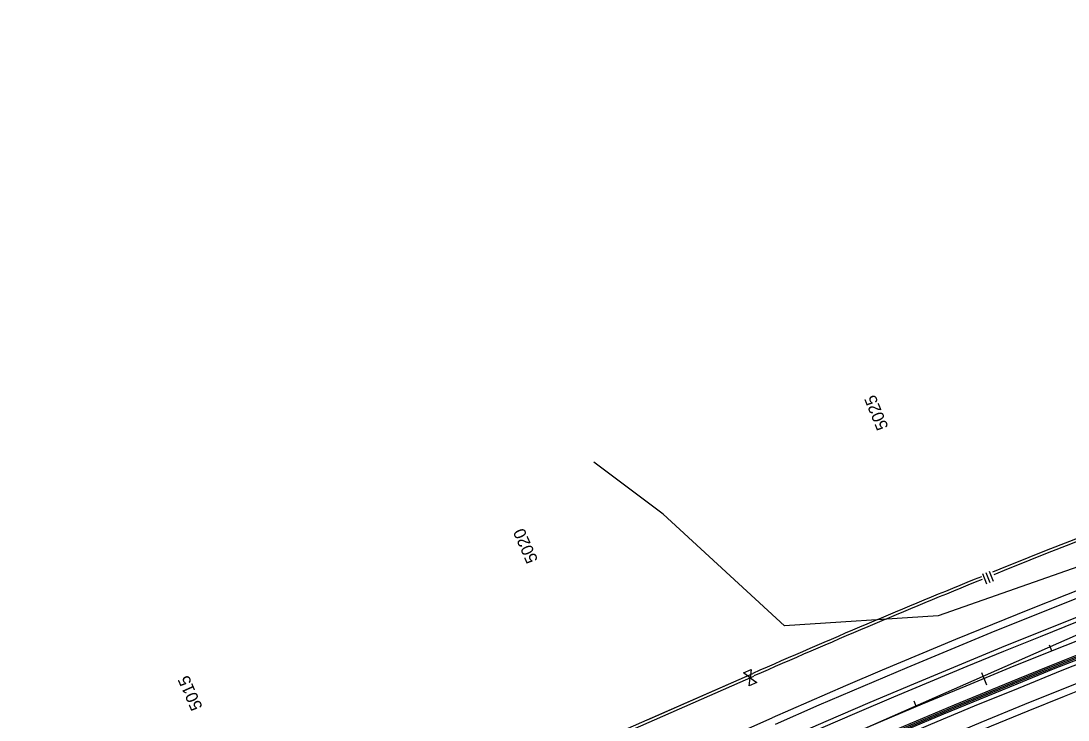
# Model space of a CAD drawing. Extents: x 192699 to 285914, y 194342 to 233219.
# Drawn here: x 245941 to 247371, y 223895 to 224849 of the extents above; entities that cross this region are included whole.
import ezdxf

# ---------------------------------------------------------------- set-up
doc = ezdxf.new("R2010")
doc.units = 0
for name, color, linetype in [('CENT LINE', 7, 'Continuous'), ('CONCRETE', 7, 'Continuous'), ('CURVE LINE', 7, 'Continuous'), ('Flood Plain', 7, 'Continuous'), ('R-W - CofA', 7, 'Continuous'), ('ROAD', 7, 'Continuous'), ('SHOULDER', 7, 'Continuous'), ('STATIONING1', 7, 'Continuous'), ('WRSF', 7, 'Continuous')]:
    doc.layers.add(name, color=color, linetype=linetype)

msp = doc.modelspace()

# ---------------------------------------------------------------- linework, layer by layer
at = {"layer": 'CENT LINE'}
msp.add_arc((251611.3, 213352.7), 11459.2, 93.06668, 113.76668, dxfattribs=at)
at = {"layer": 'CONCRETE'}
for radius, start in [(11441.2, 98.77185), (11437.2, 98.77381)]:
    msp.add_arc((251611.3, 213352.7), radius, start, 113.76668, dxfattribs=at)
at = {"layer": 'CURVE LINE'}
msp.add_lwpolyline([(246993.1, 223840), (248908.4, 224683.5)], dxfattribs=at)
at = {"layer": 'Flood Plain'}
msp.add_lwpolyline([(250370.6, 224639.7), (250349.8, 224829.1), (250087.1, 224800.3), (249458.2, 224715.7), (248788.7, 224566.9), (247971.3, 224315), (247646.7, 224196.6), (247193.6, 224037.6), (246984, 224024), (246818.3, 224176.3), (246723.6, 224247.3)], dxfattribs=at)
at = {"layer": 'R-W - CofA'}
for p, q in [((247258.8, 224097), (247264.2, 224083.3)), ((247263.3, 224098.8), (247268.8, 224085.1)), ((247254.2, 224095.2), (247259.7, 224081.5)), ((246928, 223959.9), (246938.3, 223964.4)), ((246937.1, 223953.2), (246928, 223959.9)), ((246938.3, 223964.4), (246937.1, 223953.2)), ((246935.8, 223942.1), (246937.1, 223953.2)), ((246946.1, 223946.6), (246935.8, 223942.1)), ((246937.1, 223953.2), (246946.1, 223946.6))]:
    msp.add_line(p, q, dxfattribs=at)
for points in [[(245984.5, 223614.4), (246744.8, 223872.8), (246940.7, 223959)], [(246633.5, 223830.9), (246746.2, 223869.2), (246942.2, 223955.5)], [(246797.7, 223896.1), (246940.7, 223959)]]:
    msp.add_lwpolyline(points, dxfattribs=at)
for radius, start, end in [(11329.2, 97.33668, 113.76668), (11589.2, 108.63558, 112.00932), (11585.4, 108.63813, 112.00932), (11589.2, 112.09134, 113.76668), (11585.4, 112.09282, 113.76668)]:
    msp.add_arc((251611.3, 213352.7), radius, start, end, dxfattribs=at)
at = {"layer": 'ROAD'}
for radius in [11513.2, 11489.2, 11429.2, 11405.2]:
    msp.add_arc((251611.3, 213352.7), radius, 93.06668, 113.76668, dxfattribs=at)
at = {"layer": 'SHOULDER'}
msp.add_line((245941.4, 223446.9), (246967.3, 223898.6), dxfattribs=at)
for radius, start in [(11523.2, 96.47731), (11483.2, 96.47795), (11435.2, 96.48041), (11395.2, 96.48106)]:
    msp.add_arc((251611.3, 213352.7), radius, start, 113.76668, dxfattribs=at)
at = {"layer": 'STATIONING1'}
for points in [[(247345.5, 223998), (247348.9, 223989.6)], [(247252.8, 223960.3), (247259.6, 223943.7)], [(247160.4, 223921.9), (247163.9, 223913.6)]]:
    msp.add_lwpolyline(points, dxfattribs=at)
at = {"layer": 'WRSF'}
msp.add_arc((251611.3, 213352.7), 11439.2, 98.77283, 113.76668, dxfattribs=at)

# ---------------------------------------------------------------- texts
at = {"layer": 'STATIONING1'}
for s, rotation, p in [('5025', 112.3367, (247126.2, 224295.1)), ('5020', 113.7667, (246647.7, 224113.8)), ('5015', 113.7667, (246189.8, 223912.9))]:
    msp.add_text(s, height=16.5, rotation=rotation, dxfattribs=at).set_placement(p)

doc.saveas('drawing.dxf')
